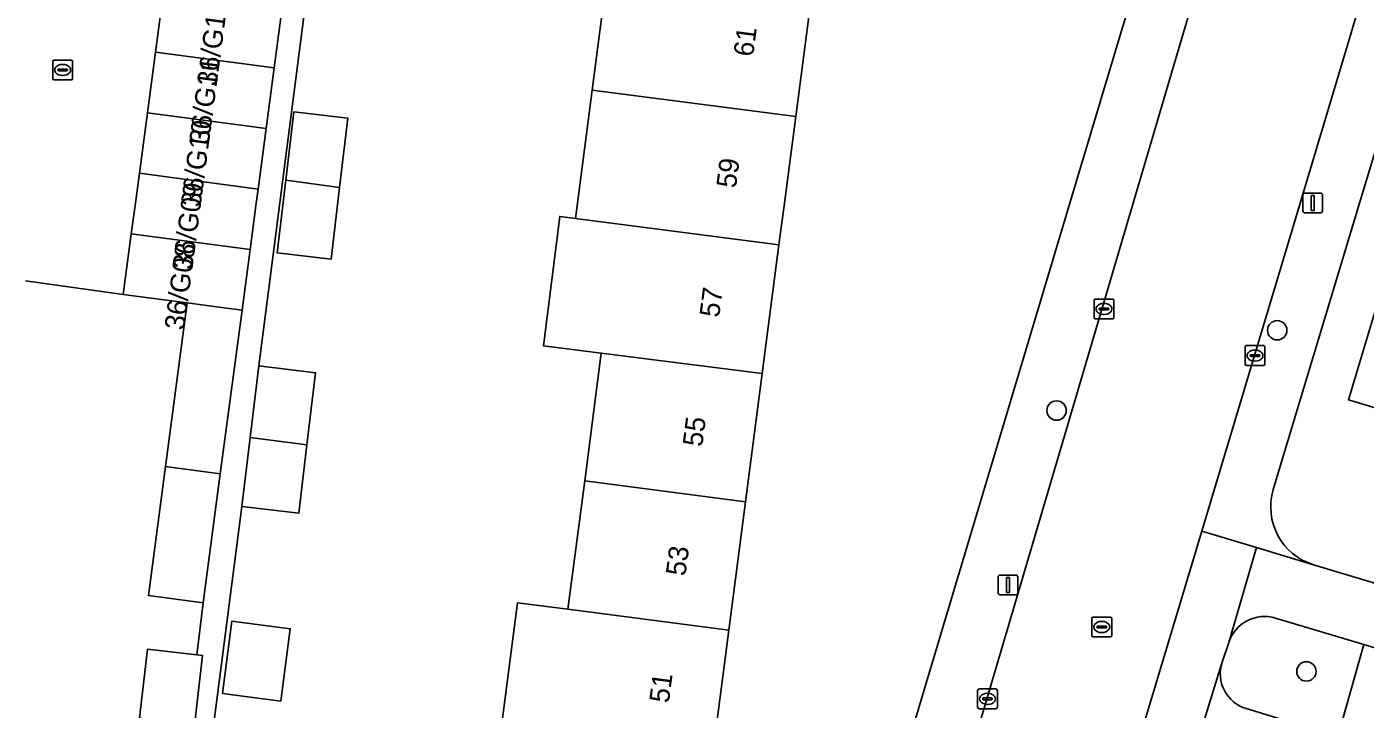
# Model space of a CAD drawing. Extents: x 162184 to 163154, y 385507 to 386516.
# Drawn here: x 162544.8 to 162612.3, y 386224.5 to 386258.9 of the extents above; entities that cross this region are included whole.
import ezdxf

# ---------------------------------------------------------------- set-up
doc = ezdxf.new("R2010")
doc.units = 0
for name, color, linetype in [('IMGEO_Boom', 7, 'Continuous'), ('IMGEO_Erf', 7, 'Continuous'), ('IMGEO_Groenvoorziening', 7, 'Continuous'), ('IMGEO_Kolk', 7, 'Continuous'), ('IMGEO_Lichtmast', 7, 'Continuous'), ('IMGEO_Muur', 7, 'Continuous'), ('IMGEO_Pand', 7, 'Continuous'), ('IMGEO_Pand_nummerreeks', 7, 'Continuous'), ('IMGEO_Rijbaan_lokaal_gesloten', 7, 'Continuous'), ('IMGEO_Rijbaan_lokaal_open', 7, 'Continuous'), ('IMGEO_Rioolput', 7, 'Continuous'), ('IMGEO_Voetpad_open', 7, 'Continuous')]:
    doc.layers.add(name, color=color, linetype=linetype)

msp = doc.modelspace()

# ---------------------------------------------------------------- linework, layer by layer
at = {"layer": 'IMGEO_Boom'}
for centre in [(162607.846, 386243.602), (162596.726, 386239.559), (162609.317, 386226.41)]:
    msp.add_circle(centre, 0.489, dxfattribs=at)
at = {"layer": 'IMGEO_Erf'}
for points in [[(162568.719, 386223.404), (162569.56, 386229.874), (162572.101, 386229.544), (162572.944, 386236.015), (162573.783, 386242.452), (162570.863, 386242.824), (162571.691, 386249.337), (162572.478, 386249.237), (162573.32, 386255.705), (162574.163, 386262.176), (162572.592, 386262.381), (162572.936, 386265.028), (162574.686, 386264.8), (162575.21, 386268.822), (162560.522, 386270.734), (162560.259, 386270.769), (162556.517, 386241.805), (162559.382, 386241.464), (162558.95, 386237.834), (162558.538, 386234.381), (162555.672, 386234.723), (162551.539, 386202.756)], [(162568.034, 386151.921), (162597.394, 386250), (162601.984, 386265.333), (162585.291, 386267.509), (162585.26, 386267.268), (162586.863, 386267.059), (162586.335, 386263.008), (162584.731, 386263.217), (162584.422, 386260.842), (162583.579, 386254.371), (162583.01, 386250), (162582.737, 386247.901), (162581.894, 386241.43), (162581.051, 386234.961), (162580.208, 386228.49), (162579.366, 386222.02)], [(162612.998, 386253.328), (162611.995, 386250), (162607.649, 386235.575)], [(162617.099, 386238.407), (162611.442, 386240.102), (162614.408, 386250)], [(162544.174, 386187.322), (162548.452, 386192.209), (162548.971, 386193.454), (162549.13, 386194.83), (162546.755, 386195.105), (162547.179, 386198.768), (162547.582, 386202.253), (162550.207, 386201.949), (162550.526, 386204.704), (162547.846, 386205.014), (162548.59, 386211.446), (162549.002, 386215.01), (162551.596, 386214.71), (162552.224, 386220.14), (162550.088, 386220.387), (162550.512, 386224.05), (162550.915, 386227.535), (162553.392, 386227.248), (162553.715, 386229.876), (162550.956, 386230.243), (162551.821, 386236.74), (162552.918, 386244.979), (162549.689, 386245.409), (162544.758, 386246.095)], [(162609.673, 386231.789), (162618.261, 386229.221), (162619.516, 386233.282), (162623.27, 386232.189), (162622.043, 386228.107), (162647.252, 386220.589), (162647.783, 386222.491), (162651.141, 386221.554), (162650.593, 386219.592), (162667.509, 386214.547), (162668.325, 386217.27), (162670.595, 386216.59), (162669.78, 386213.87), (162672.525, 386213.051), (162678.17, 386211.368)]]:
    msp.add_lwpolyline(points, dxfattribs=at)
for points in [[(162557.876, 386251.158), (162558.288, 386254.613), (162561.01, 386254.288), (162560.594, 386250.802), (162560.162, 386247.188), (162557.441, 386247.512)], [(162554.685, 386225.299), (162555.16, 386228.944), (162558.103, 386228.56), (162557.627, 386224.916)]]:
    msp.add_lwpolyline(points, close=True, dxfattribs=at)
msp.add_arc((162610.559, 386234.696), 3.039, 163.19892, 253.0591, dxfattribs=at)
at = {"layer": 'IMGEO_Groenvoorziening'}
for points in [[(162606.279, 386224.539), (162610.908, 386223.133), (162612.203, 386227.76), (162607.767, 386229.099)], [(162605.402, 386227.874), (162605.07, 386226.875)]]:
    msp.add_lwpolyline(points, dxfattribs=at)
msp.add_lwpolyline([(162623.924, 386219.178), (162625.355, 386223.79), (162612.203, 386227.76), (162610.908, 386223.133)], close=True, dxfattribs=at)
for centre, radius, start, end in [((162607.214, 386227.271), 1.91, 73.16789, 161.59775), ((162606.813, 386226.296), 1.837, 161.63378, 253.094)]:
    msp.add_arc(centre, radius, start, end, dxfattribs=at)
at = {"layer": 'IMGEO_Kolk'}
for p, q in [((162546.137, 386256.294), (162546.137, 386257.146)), ((162546.212, 386257.22), (162547.064, 386257.22)), ((162546.396, 386256.714), (162546.396, 386256.726)), ((162546.834, 386256.677), (162546.436, 386256.677)), ((162546.439, 386256.763), (162546.837, 386256.763)), ((162546.625, 386257), (162546.65, 386257)), ((162546.88, 386256.726), (162546.88, 386256.714)), ((162547.138, 386257.146), (162547.138, 386256.294)), ((162547.064, 386256.22), (162546.212, 386256.22)), ((162546.648, 386256.44), (162546.623, 386256.44)), ((162598.689, 386245.176), (162599.541, 386245.176)), ((162598.614, 386244.25), (162598.614, 386245.102)), ((162598.873, 386244.67), (162598.873, 386244.682)), ((162599.311, 386244.633), (162598.913, 386244.633)), ((162598.916, 386244.719), (162599.314, 386244.719)), ((162599.102, 386244.956), (162599.127, 386244.956)), ((162599.357, 386244.682), (162599.357, 386244.67)), ((162599.615, 386245.102), (162599.615, 386244.25)), ((162599.541, 386244.176), (162598.689, 386244.176)), ((162599.125, 386244.396), (162599.1, 386244.396)), ((162606.226, 386241.901), (162606.226, 386242.753)), ((162606.301, 386242.827), (162607.153, 386242.827)), ((162606.714, 386242.607), (162606.739, 386242.607)), ((162607.227, 386242.753), (162607.227, 386241.901)), ((162607.153, 386241.827), (162606.301, 386241.827)), ((162606.485, 386242.321), (162606.485, 386242.333)), ((162606.923, 386242.284), (162606.525, 386242.284)), ((162606.528, 386242.37), (162606.926, 386242.37)), ((162606.737, 386242.047), (162606.712, 386242.047)), ((162606.969, 386242.333), (162606.969, 386242.321)), ((162592.744, 386224.604), (162592.744, 386225.456)), ((162592.819, 386225.53), (162593.671, 386225.53)), ((162593.003, 386225.024), (162593.003, 386225.036)), ((162593.441, 386224.987), (162593.043, 386224.987)), ((162593.046, 386225.073), (162593.444, 386225.073)), ((162593.232, 386225.31), (162593.257, 386225.31)), ((162593.487, 386225.036), (162593.487, 386225.024)), ((162593.745, 386225.456), (162593.745, 386224.604)), ((162593.671, 386224.53), (162592.819, 386224.53)), ((162593.255, 386224.75), (162593.23, 386224.75))]:
    msp.add_line(p, q, dxfattribs=at)
for points in [[(162546.137, 386256.294), (162546.137, 386257.146)], [(162546.212, 386257.22), (162547.064, 386257.22)], [(162547.138, 386257.146), (162547.138, 386256.294)], [(162547.064, 386256.22), (162546.212, 386256.22)], [(162598.689, 386245.176), (162599.541, 386245.176)], [(162598.614, 386244.25), (162598.614, 386245.102)], [(162599.615, 386245.102), (162599.615, 386244.25)], [(162599.541, 386244.176), (162598.689, 386244.176)], [(162606.226, 386241.901), (162606.226, 386242.753)], [(162606.301, 386242.827), (162607.153, 386242.827)], [(162607.227, 386242.753), (162607.227, 386241.901)], [(162607.153, 386241.827), (162606.301, 386241.827)], [(162592.744, 386224.604), (162592.744, 386225.456)], [(162592.819, 386225.53), (162593.671, 386225.53)], [(162593.745, 386225.456), (162593.745, 386224.604)], [(162593.671, 386224.53), (162592.819, 386224.53)]]:
    msp.add_lwpolyline(points, dxfattribs=at)
for centre, radius, start, end in [((162546.214, 386257.144), 0.0765, 91.55205, 178.44795), ((162546.214, 386257.144), 0.0765, 91.55205, 178.44795), ((162546.436, 386256.723), 0.0403, 85.87752, 175.75265), ((162546.433, 386256.713), 0.0366, 178.93798, 274.71019), ((162546.837, 386256.72), 0.043, 264.86636, 352.45326), ((162546.841, 386256.725), 0.0386, 1.73085, 96.63898), ((162547.062, 386257.144), 0.0765, 1.55205, 88.44795), ((162547.062, 386257.144), 0.0765, 1.55205, 88.44795), ((162546.214, 386256.296), 0.0765, 181.55205, 268.44795), ((162546.214, 386256.296), 0.0765, 181.55205, 268.44795), ((162547.062, 386256.296), 0.0765, 271.55205, 358.44795), ((162547.062, 386256.296), 0.0765, 271.55205, 358.44795), ((162598.691, 386245.1), 0.0765, 91.55205, 178.44795), ((162598.691, 386245.1), 0.0765, 91.55205, 178.44795), ((162599.539, 386245.1), 0.0765, 1.55205, 88.44795), ((162599.539, 386245.1), 0.0765, 1.55205, 88.44795), ((162598.913, 386244.679), 0.0403, 85.87752, 175.75265), ((162598.91, 386244.669), 0.0366, 178.93798, 274.71019), ((162599.314, 386244.676), 0.043, 264.86636, 352.45326), ((162599.318, 386244.681), 0.0386, 1.73085, 96.63898), ((162598.691, 386244.252), 0.0765, 181.55205, 268.44795), ((162598.691, 386244.252), 0.0765, 181.55205, 268.44795), ((162599.539, 386244.252), 0.0765, 271.55205, 358.44795), ((162599.539, 386244.252), 0.0765, 271.55205, 358.44795), ((162606.303, 386242.751), 0.0765, 91.55205, 178.44795), ((162606.303, 386242.751), 0.0765, 91.55205, 178.44795), ((162607.151, 386242.751), 0.0765, 1.55205, 88.44795), ((162607.151, 386242.751), 0.0765, 1.55205, 88.44795), ((162606.303, 386241.903), 0.0765, 181.55205, 268.44795), ((162606.303, 386241.903), 0.0765, 181.55205, 268.44795), ((162606.525, 386242.33), 0.0403, 85.87752, 175.75265), ((162606.522, 386242.32), 0.0366, 178.93798, 274.71019), ((162606.926, 386242.327), 0.043, 264.86636, 352.45326), ((162606.93, 386242.332), 0.0386, 1.73085, 96.63898), ((162607.151, 386241.903), 0.0765, 271.55205, 358.44795), ((162607.151, 386241.903), 0.0765, 271.55205, 358.44795), ((162592.821, 386225.454), 0.0765, 91.55205, 178.44795), ((162592.821, 386225.454), 0.0765, 91.55205, 178.44795), ((162593.043, 386225.033), 0.0403, 85.87752, 175.75265), ((162593.04, 386225.023), 0.0366, 178.93798, 274.71019), ((162593.444, 386225.03), 0.043, 264.86636, 352.45326), ((162593.448, 386225.035), 0.0386, 1.73085, 96.63898), ((162593.669, 386225.454), 0.0765, 1.55205, 88.44795), ((162593.669, 386225.454), 0.0765, 1.55205, 88.44795), ((162592.821, 386224.606), 0.0765, 181.55205, 268.44795), ((162592.821, 386224.606), 0.0765, 181.55205, 268.44795), ((162593.669, 386224.606), 0.0765, 271.55205, 358.44795), ((162593.669, 386224.606), 0.0765, 271.55205, 358.44795)]:
    msp.add_arc(centre, radius, start, end, dxfattribs=at)
for centre, major_axis, ratio, start_param, end_param in [((162546.624, 386256.72), (-0.387, 0.002), 0.722429, 4.712389, 7.853982), ((162546.649, 386256.72), (-0.39, 0.002), 0.717154, 1.570796, 4.712389), ((162599.101, 386244.676), (-0.387, 0.002), 0.722429, 4.712389, 7.853982), ((162599.126, 386244.676), (-0.39, 0.002), 0.717154, 1.570796, 4.712389), ((162606.713, 386242.327), (-0.387, 0.002), 0.722429, 4.712389, 7.853982), ((162606.738, 386242.327), (-0.39, 0.002), 0.717154, 1.570796, 4.712389), ((162593.231, 386225.03), (-0.387, 0.002), 0.722429, 4.712389, 7.853982), ((162593.256, 386225.03), (-0.39, 0.002), 0.717154, 1.570796, 4.712389)]:
    msp.add_ellipse(centre, major_axis=major_axis, ratio=ratio, start_param=start_param, end_param=end_param, dxfattribs=at)
at = {"layer": 'IMGEO_Lichtmast'}
for p, q in [((162609.142, 386249.616), (162609.142, 386250.416)), ((162609.142, 386250.416), (162609.142, 386249.616)), ((162609.242, 386250.516), (162610.032, 386250.516)), ((162610.032, 386250.516), (162609.242, 386250.516)), ((162610.132, 386250.416), (162610.132, 386249.616)), ((162610.132, 386249.616), (162610.132, 386250.416)), ((162610.032, 386249.516), (162609.242, 386249.516)), ((162609.242, 386249.516), (162610.032, 386249.516)), ((162593.781, 386230.367), (162593.781, 386231.167)), ((162593.781, 386231.167), (162593.781, 386230.367)), ((162593.881, 386231.267), (162594.671, 386231.267)), ((162594.671, 386231.267), (162593.881, 386231.267)), ((162594.771, 386231.167), (162594.771, 386230.367)), ((162594.771, 386230.367), (162594.771, 386231.167)), ((162594.671, 386230.267), (162593.881, 386230.267)), ((162593.881, 386230.267), (162594.671, 386230.267))]:
    msp.add_line(p, q, dxfattribs=at)
for points in [[(162609.562, 386250.391), (162609.712, 386250.391), (162609.712, 386249.641), (162609.562, 386249.641), (162609.562, 386250.391)], [(162594.201, 386231.142), (162594.351, 386231.142), (162594.351, 386230.392), (162594.201, 386230.392), (162594.201, 386231.142)]]:
    msp.add_lwpolyline(points, dxfattribs=at)
for centre, start, end in [((162609.242, 386250.416), 90, 180), ((162609.242, 386250.416), 90, 180), ((162610.032, 386250.416), 0, 90), ((162610.032, 386250.416), 360, 90), ((162609.242, 386249.616), 180, 270), ((162609.242, 386249.616), 180, 270), ((162610.032, 386249.616), 270, 0), ((162610.032, 386249.616), 270, 0), ((162593.881, 386231.167), 90, 180), ((162593.881, 386231.167), 90, 180), ((162594.671, 386231.167), 0, 90), ((162594.671, 386231.167), 360, 90), ((162593.881, 386230.367), 180, 270), ((162593.881, 386230.367), 180, 270), ((162594.671, 386230.367), 270, 0), ((162594.671, 386230.367), 270, 0)]:
    msp.add_arc(centre, 0.1, start, end, dxfattribs=at)
at = {"layer": 'IMGEO_Muur'}
msp.add_lwpolyline([(162544.758, 386246.095), (162549.689, 386245.409)], dxfattribs=at)
at = {"layer": 'IMGEO_Pand'}
for points in [[(162573.32, 386255.705), (162583.579, 386254.371), (162584.422, 386260.842), (162574.163, 386262.176)], [(162551.314, 386257.617), (162557.3, 386256.82), (162557.706, 386259.872), (162551.72, 386260.668)], [(162550.908, 386254.565), (162556.894, 386253.768), (162557.3, 386256.82), (162551.314, 386257.617)], [(162572.478, 386249.237), (162582.737, 386247.901), (162583.01, 386250), (162583.579, 386254.371), (162573.32, 386255.705)], [(162557.876, 386251.158), (162560.594, 386250.802), (162561.01, 386254.288), (162558.288, 386254.613)], [(162550.501, 386251.513), (162556.487, 386250.716), (162556.894, 386253.768), (162550.908, 386254.565)], [(162618.811, 386254.268), (162617.532, 386250), (162617.464, 386249.774), (162616.71, 386250), (162614.598, 386250.633), (162614.408, 386250), (162611.442, 386240.102), (162617.099, 386238.407), (162617.942, 386241.221), (162620.592, 386240.427), (162623.48, 386250), (162624.085, 386252.004), (162621.9, 386252.659), (162622.088, 386253.286)], [(162550.3, 386250), (162550.095, 386248.461), (162556.081, 386247.664), (162556.392, 386250), (162556.487, 386250.716), (162550.501, 386251.513)], [(162560.594, 386250.802), (162557.876, 386251.158), (162557.441, 386247.512), (162560.162, 386247.188)], [(162571.691, 386249.337), (162570.863, 386242.824), (162573.783, 386242.452), (162581.894, 386241.43), (162582.737, 386247.901), (162572.478, 386249.237)], [(162556.081, 386247.664), (162550.095, 386248.461), (162549.689, 386245.409), (162552.918, 386244.979), (162554.646, 386244.749), (162555.675, 386244.615)], [(162555.675, 386244.615), (162554.646, 386244.749), (162552.918, 386244.979), (162551.821, 386236.74), (162554.579, 386236.376)], [(162573.783, 386242.452), (162572.944, 386236.015), (162581.051, 386234.961), (162581.894, 386241.43)], [(162556.517, 386241.805), (162556.088, 386238.207), (162558.95, 386237.834), (162559.382, 386241.464)], [(162558.95, 386237.834), (162556.088, 386238.207), (162555.672, 386234.723), (162558.538, 386234.381)], [(162554.579, 386236.376), (162551.821, 386236.74), (162550.956, 386230.243), (162553.715, 386229.876)], [(162580.208, 386228.49), (162581.051, 386234.961), (162572.944, 386236.015), (162572.101, 386229.544)], [(162568.719, 386223.404), (162579.366, 386222.02), (162580.208, 386228.49), (162572.101, 386229.544), (162569.56, 386229.874)], [(162554.685, 386225.299), (162557.627, 386224.916), (162558.103, 386228.56), (162555.16, 386228.944)], [(162553.69, 386227.214), (162553.392, 386227.248), (162550.915, 386227.535), (162550.512, 386224.05), (162553.282, 386223.684)]]:
    msp.add_lwpolyline(points, close=True, dxfattribs=at)
at = {"layer": 'IMGEO_Rijbaan_lokaal_gesloten'}
msp.add_lwpolyline([(162604.039, 386233.483), (162609.006, 386250), (162613.26, 386264.222), (162619.204, 386284.067), (162611.367, 386286.414), (162611.292, 386286.105), (162606.76, 386270.915), (162605.234, 386265.802), (162589.995, 386214.149), (162588.005, 386207.498), (162580.323, 386181.848), (162580.194, 386181.395), (162578.424, 386175.482), (162574.162, 386161.238), (162571.134, 386150.964), (162578.692, 386148.647), (162579.217, 386150.388), (162582.091, 386160.026), (162583.806, 386165.71), (162585.211, 386170.441), (162588.145, 386180.704), (162589.049, 386183.521), (162590.1, 386187.156), (162590.754, 386189.307)], close=True, dxfattribs=at)
at = {"layer": 'IMGEO_Rijbaan_lokaal_open'}
msp.add_lwpolyline([(162544.758, 386246.095), (162549.689, 386245.409), (162550.095, 386248.461), (162550.3, 386250), (162550.501, 386251.513), (162550.908, 386254.565), (162551.314, 386257.617), (162551.72, 386260.668), (162552.126, 386263.72), (162552.533, 386266.772), (162552.939, 386269.824), (162553.345, 386272.876), (162547.08, 386273.739), (162547.506, 386276.942), (162546.919, 386276.982), (162547.095, 386278.367), (162546.214, 386278.489), (162548.633, 386297.67), (162544.227, 386298.211)], dxfattribs=at)
at = {"layer": 'IMGEO_Rioolput'}
for p, q in [((162598.502, 386228.224), (162598.502, 386229.076)), ((162598.577, 386229.15), (162599.429, 386229.15)), ((162599.503, 386229.076), (162599.503, 386228.224)), ((162598.761, 386228.644), (162598.761, 386228.656)), ((162599.199, 386228.607), (162598.801, 386228.607)), ((162598.804, 386228.693), (162599.202, 386228.693)), ((162599.013, 386228.37), (162598.988, 386228.37)), ((162598.99, 386228.93), (162599.015, 386228.93)), ((162599.245, 386228.656), (162599.245, 386228.644)), ((162599.429, 386228.15), (162598.577, 386228.15))]:
    msp.add_line(p, q, dxfattribs=at)
for points in [[(162598.502, 386228.224), (162598.502, 386229.076)], [(162598.577, 386229.15), (162599.429, 386229.15)], [(162599.503, 386229.076), (162599.503, 386228.224)], [(162599.429, 386228.15), (162598.577, 386228.15)]]:
    msp.add_lwpolyline(points, dxfattribs=at)
for centre, radius, start, end in [((162598.579, 386229.074), 0.0765, 91.55205, 178.44795), ((162598.579, 386229.074), 0.0765, 91.55205, 178.44795), ((162599.427, 386229.074), 0.0765, 1.55205, 88.44795), ((162599.427, 386229.074), 0.0765, 1.55205, 88.44795), ((162598.801, 386228.653), 0.0403, 85.87752, 175.75265), ((162598.798, 386228.643), 0.0366, 178.93798, 274.71019), ((162599.202, 386228.65), 0.043, 264.86636, 352.45326), ((162599.206, 386228.655), 0.0386, 1.73085, 96.63898), ((162598.579, 386228.226), 0.0765, 181.55205, 268.44795), ((162598.579, 386228.226), 0.0765, 181.55205, 268.44795), ((162599.427, 386228.226), 0.0765, 271.55205, 358.44795), ((162599.427, 386228.226), 0.0765, 271.55205, 358.44795)]:
    msp.add_arc(centre, radius, start, end, dxfattribs=at)
for centre, major_axis, ratio, start_param, end_param in [((162598.989, 386228.65), (-0.387, 0.002), 0.722429, 4.712389, 7.853982), ((162599.014, 386228.65), (-0.39, 0.002), 0.717154, 1.570796, 4.712389)]:
    msp.add_ellipse(centre, major_axis=major_axis, ratio=ratio, start_param=start_param, end_param=end_param, dxfattribs=at)
at = {"layer": 'IMGEO_Voetpad_open'}
for points in [[(162631.102, 386324.317), (162624.336, 386301.463), (162623.677, 386299.236), (162619.204, 386284.067), (162613.26, 386264.222), (162609.006, 386250), (162604.039, 386233.483), (162606.797, 386232.654), (162609.673, 386231.789)], [(162607.649, 386235.575), (162611.995, 386250), (162612.998, 386253.328), (162613.032, 386253.495), (162615.469, 386261.509), (162615.574, 386261.809), (162634.243, 386324.299)], [(162608.355, 386286.617), (162602.352, 386266.564), (162601.984, 386265.333), (162597.394, 386250), (162568.034, 386151.921), (162567.629, 386150.568), (162567.207, 386149.157), (162558.945, 386121.561), (162559.602, 386116.997)], [(162562.109, 386120.842), (162564.122, 386127.569), (162564.246, 386127.991), (162571.134, 386150.964), (162574.162, 386161.238), (162578.424, 386175.482), (162577.418, 386175.782), (162579.188, 386181.696), (162580.194, 386181.395), (162580.323, 386181.848), (162588.005, 386207.498), (162586.999, 386207.798), (162588.989, 386214.45), (162589.995, 386214.149), (162605.234, 386265.802), (162604.948, 386265.887), (162606.482, 386270.998), (162606.76, 386270.915), (162611.292, 386286.105)], [(162551.539, 386202.756), (162555.672, 386234.723), (162556.088, 386238.207), (162556.517, 386241.805), (162560.259, 386270.769)], [(162557.706, 386259.872), (162557.3, 386256.82), (162556.894, 386253.768), (162556.487, 386250.716), (162556.392, 386250), (162556.081, 386247.664), (162555.675, 386244.615), (162554.579, 386236.376), (162553.715, 386229.876), (162553.392, 386227.248), (162553.69, 386227.214), (162553.282, 386223.684)], [(162602.774, 386219.421), (162605.013, 386226.728), (162605.07, 386226.875), (162605.402, 386227.874), (162606.797, 386232.654), (162604.039, 386233.483), (162590.754, 386189.307)], [(162682.213, 386203.881), (162682.581, 386204.898), (162678.17, 386211.368), (162672.525, 386213.051), (162669.78, 386213.87), (162669.757, 386213.792), (162667.487, 386214.472), (162667.509, 386214.547), (162650.593, 386219.592), (162650.585, 386219.562), (162647.227, 386220.499), (162647.252, 386220.589), (162622.043, 386228.107), (162618.261, 386229.221), (162609.673, 386231.789), (162606.797, 386232.654), (162605.402, 386227.874)], [(162607.767, 386229.099), (162612.203, 386227.76), (162625.355, 386223.79), (162629.025, 386222.685)], [(162605.07, 386226.875), (162605.013, 386226.728), (162602.774, 386219.421), (162602.732, 386219.189)], [(162651.146, 386211.101), (162642.14, 386213.753), (162634.311, 386216.059), (162634.203, 386216.083), (162627.667, 386218.035), (162627.562, 386218.073), (162623.924, 386219.178), (162610.908, 386223.133), (162606.279, 386224.539)]]:
    msp.add_lwpolyline(points, dxfattribs=at)
for centre, radius, start, end in [((162610.559, 386234.696), 3.039, 163.19892, 253.0591), ((162607.214, 386227.271), 1.91, 73.16789, 161.59775), ((162606.813, 386226.296), 1.837, 161.63378, 253.094)]:
    msp.add_arc(centre, radius, start, end, dxfattribs=at)

# ---------------------------------------------------------------- texts
at = {"layer": 'IMGEO_Pand_nummerreeks'}
for s, rotation, p in [('36/G12', 82.41799, (162554.39, 386255.869)), ('61', 82.57842, (162581.428, 386257.357)), ('36/G11', 82.41799, (162553.999, 386252.933)), ('36/G10', 82.41799, (162553.579, 386249.775)), ('59', 82.57842, (162580.564, 386250.731)), ('36/G09', 82.41863, (162553.16, 386246.626)), ('36/G08', 82.41998, (162552.755, 386243.58)), ('57', 82.57842, (162579.716, 386244.217)), ('55', 82.57842, (162578.867, 386237.703)), ('53', 82.57842, (162578.019, 386231.189)), ('51', 82.57842, (162577.185, 386224.787))]:
    msp.add_text(s, height=1, rotation=rotation, dxfattribs=at).set_placement(p)

doc.saveas('drawing.dxf')
